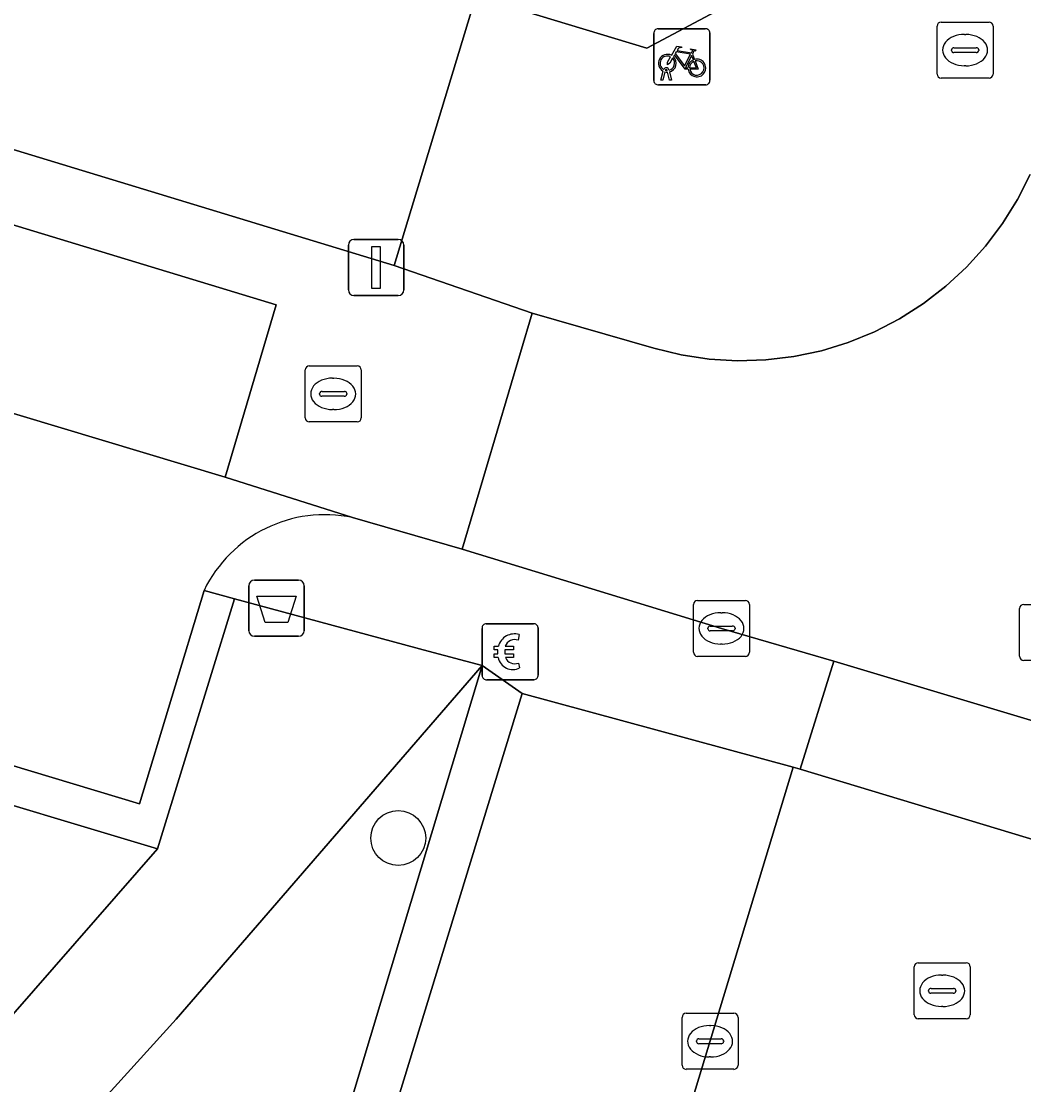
# Model space of a CAD drawing. Extents: x 160304 to 160955, y 383684 to 384161.
# Drawn here: x 160748.29 to 160766.17, y 383756.88 to 383775.84 of the extents above; entities that cross this region are included whole.
import ezdxf

# ---------------------------------------------------------------- set-up
doc = ezdxf.new("R2010")
doc.units = 0
for name, color, linetype in [('IMGEO_Afvalbak', 7, 'Continuous'), ('IMGEO_Betaalautomaat', 7, 'Continuous'), ('IMGEO_Boom', 7, 'Continuous'), ('IMGEO_Brandkraan', 7, 'Continuous'), ('IMGEO_Erf', 7, 'Continuous'), ('IMGEO_Fietsenrek', 7, 'Continuous'), ('IMGEO_Groenvoorziening', 7, 'Continuous'), ('IMGEO_Kolk', 7, 'Continuous'), ('IMGEO_Lichtmast', 7, 'Continuous'), ('IMGEO_Pand', 7, 'Continuous'), ('IMGEO_Parkeervlak_open', 7, 'Continuous'), ('IMGEO_Rijbaan_lokaal_open', 7, 'Continuous'), ('IMGEO_Rioolput', 7, 'Continuous'), ('IMGEO_Voetpad_halfverhard', 7, 'Continuous'), ('IMGEO_Voetpad_open', 7, 'Continuous')]:
    doc.layers.add(name, color=color, linetype=linetype)

msp = doc.modelspace()

# ---------------------------------------------------------------- linework, layer by layer
at = {"layer": 'IMGEO_Afvalbak'}
for p, q in [((160752.346, 383764.973), (160752.346, 383765.773)), ((160752.346, 383765.773), (160752.346, 383764.973)), ((160752.446, 383765.873), (160753.236, 383765.873)), ((160753.236, 383765.873), (160752.446, 383765.873)), ((160753.336, 383765.773), (160753.336, 383764.973)), ((160753.336, 383764.973), (160753.336, 383765.773)), ((160753.236, 383764.873), (160752.446, 383764.873)), ((160752.446, 383764.873), (160753.236, 383764.873))]:
    msp.add_line(p, q, dxfattribs=at)
msp.add_lwpolyline([(160752.489, 383765.587), (160753.193, 383765.587), (160753.044, 383765.117), (160752.638, 383765.117), (160752.489, 383765.587)], dxfattribs=at)
for centre, start, end in [((160752.446, 383765.773), 90, 180), ((160752.446, 383765.773), 90, 180), ((160753.236, 383765.773), 0, 90), ((160753.236, 383765.773), 360, 90), ((160752.446, 383764.973), 180, 270), ((160752.446, 383764.973), 180, 270), ((160753.236, 383764.973), 270, 0), ((160753.236, 383764.973), 270, 0)]:
    msp.add_arc(centre, 0.1, start, end, dxfattribs=at)
at = {"layer": 'IMGEO_Betaalautomaat'}
for p, q in [((160756.506, 383764.173), (160756.506, 383765.014)), ((160756.506, 383765.014), (160756.506, 383764.173)), ((160756.581, 383765.097), (160757.422, 383765.097)), ((160757.422, 383765.097), (160756.581, 383765.097)), ((160757.505, 383765.023), (160757.505, 383764.182)), ((160757.505, 383764.182), (160757.505, 383765.023)), ((160757.168, 383764.902), (160757.151, 383764.802)), ((160756.789, 383764.561), (160756.789, 383764.629)), ((160756.91, 383764.629), (160756.91, 383764.561)), ((160757.155, 383764.396), (160757.177, 383764.309)), ((160757.431, 383764.098), (160756.59, 383764.098)), ((160756.59, 383764.098), (160757.431, 383764.098))]:
    msp.add_line(p, q, dxfattribs=at)
for points in [[(160756.789, 383764.629), (160756.72, 383764.629), (160756.72, 383764.698), (160756.799, 383764.698)], [(160756.794, 383764.492), (160756.72, 383764.492), (160756.72, 383764.561), (160756.789, 383764.561)], [(160756.921, 383764.698), (160757.068, 383764.698), (160757.068, 383764.629), (160756.91, 383764.629)], [(160756.91, 383764.561), (160757.068, 383764.561), (160757.068, 383764.492), (160756.924, 383764.492)]]:
    msp.add_lwpolyline(points, dxfattribs=at)
for centre, radius, start, end in [((160756.584, 383765.02), 0.0779, 92.4484, 184.2845), ((160756.584, 383765.02), 0.0779, 92.4484, 184.2845), ((160757.428, 383765.02), 0.0779, 2.4484, 94.2845), ((160757.428, 383765.02), 0.0779, 2.4484, 94.2845), ((160757.082, 383764.622), 0.293, 73.014, 165.0139), ((160757.088, 383764.635), 0.179, 69.3236, 159.5683), ((160757.055, 383764.547), 0.267, 191.8096, 297.0389), ((160757.088, 383764.562), 0.179, 202.7625, 291.8693), ((160757.428, 383764.176), 0.0779, 272.4484, 4.2845), ((160757.428, 383764.176), 0.0779, 272.4484, 4.2845), ((160756.584, 383764.176), 0.0779, 182.4484, 274.2845), ((160756.584, 383764.176), 0.0779, 182.4484, 274.2845)]:
    msp.add_arc(centre, radius, start, end, dxfattribs=at)
at = {"layer": 'IMGEO_Boom'}
msp.add_circle((160755.012, 383761.276), 0.489, dxfattribs=at)
at = {"layer": 'IMGEO_Brandkraan'}
for p, q in [((160764.62, 383774.898), (160764.62, 383775.75)), ((160764.695, 383775.824), (160765.547, 383775.824)), ((160765.621, 383775.75), (160765.621, 383774.898)), ((160765.108, 383775.604), (160765.133, 383775.604)), ((160764.922, 383775.367), (160765.32, 383775.367)), ((160764.879, 383775.318), (160764.879, 383775.33)), ((160765.317, 383775.281), (160764.919, 383775.281)), ((160765.363, 383775.33), (160765.363, 383775.318)), ((160765.131, 383775.044), (160765.106, 383775.044)), ((160765.547, 383774.824), (160764.695, 383774.824))]:
    msp.add_line(p, q, dxfattribs=at)
for points in [[(160764.62, 383774.898), (160764.62, 383775.75)], [(160764.695, 383775.824), (160765.547, 383775.824)], [(160765.621, 383775.75), (160765.621, 383774.898)], [(160765.547, 383774.824), (160764.695, 383774.824)]]:
    msp.add_lwpolyline(points, dxfattribs=at)
for centre, radius, start, end in [((160764.697, 383775.748), 0.0765, 91.552, 178.448), ((160764.697, 383775.748), 0.0765, 91.552, 178.448), ((160765.545, 383775.748), 0.0765, 1.552, 88.448), ((160765.545, 383775.748), 0.0765, 1.552, 88.448), ((160764.919, 383775.327), 0.0403, 85.8775, 175.7526), ((160765.324, 383775.329), 0.0386, 1.7309, 96.639), ((160764.916, 383775.317), 0.0366, 178.938, 274.7102), ((160765.32, 383775.324), 0.043, 264.8664, 352.4533), ((160764.697, 383774.9), 0.0765, 181.552, 268.448), ((160764.697, 383774.9), 0.0765, 181.552, 268.448), ((160765.545, 383774.9), 0.0765, 271.552, 358.448), ((160765.545, 383774.9), 0.0765, 271.552, 358.448)]:
    msp.add_arc(centre, radius, start, end, dxfattribs=at)
for centre, major_axis, ratio, start_param, end_param in [((160765.107, 383775.324), (-0.387, 0.002), 0.722429, 4.712389, 7.853982), ((160765.132, 383775.324), (-0.39, 0.002), 0.717154, 1.570796, 4.712389)]:
    msp.add_ellipse(centre, major_axis=major_axis, ratio=ratio, start_param=start_param, end_param=end_param, dxfattribs=at)
at = {"layer": 'IMGEO_Erf'}
msp.add_lwpolyline([(160715.206, 383783.583), (160754.942, 383771.483), (160756.398, 383776.288), (160749.136, 383778.505), (160743.919, 383780.098), (160738.701, 383781.692), (160733.483, 383783.285), (160728.266, 383784.878), (160723.048, 383786.471), (160716.717, 383788.404)], close=True, dxfattribs=at)
at = {"layer": 'IMGEO_Fietsenrek'}
for p, q in [((160759.57, 383774.78), (160759.57, 383775.621)), ((160759.57, 383775.621), (160759.57, 383774.78)), ((160759.645, 383775.705), (160760.486, 383775.705)), ((160760.486, 383775.705), (160759.645, 383775.705)), ((160760.57, 383775.63), (160760.57, 383774.789)), ((160760.57, 383774.789), (160760.57, 383775.63)), ((160760.257, 383775.254), (160760.293, 383775.159)), ((160759.697, 383774.789), (160759.736, 383774.949)), ((160759.766, 383774.937), (160759.731, 383774.789)), ((160759.808, 383774.961), (160759.807, 383774.965)), ((160759.849, 383774.789), (160759.815, 383774.931)), ((160759.839, 383774.972), (160759.84, 383774.965)), ((160759.847, 383774.935), (160759.882, 383774.789)), ((160760.495, 383774.705), (160759.654, 383774.705)), ((160759.654, 383774.705), (160760.495, 383774.705)), ((160759.731, 383774.789), (160759.697, 383774.789)), ((160759.882, 383774.789), (160759.849, 383774.789))]:
    msp.add_line(p, q, dxfattribs=at)
for points in [[(160759.883, 383775.231), (160759.978, 383775.395), (160760.064, 383775.381), (160760.066, 383775.372), (160760.01, 383775.361), (160759.983, 383775.316), (160760.239, 383775.275)], [(160759.904, 383775.179), (160759.852, 383775.089), (160759.812, 383775.064), (160759.813, 383775.111), (160759.868, 383775.205)], [(160760.179, 383774.987), (160760.129, 383774.987), (160759.938, 383775.238), (160759.919, 383775.206)], [(160760.226, 383775.25), (160759.969, 383775.291), (160759.952, 383775.262), (160760.119, 383775.042), (160760.226, 383775.25)], [(160760.274, 383775.152), (160760.244, 383775.229), (160760.135, 383775.011), (160760.178, 383775.011)], [(160760.239, 383775.275), (160760.264, 383775.324), (160760.258, 383775.328), (160760.235, 383775.332), (160760.223, 383775.339), (160760.222, 383775.342), (160760.224, 383775.347), (160760.319, 383775.332), (160760.321, 383775.322), (160760.311, 383775.309), (160760.299, 383775.303), (160760.285, 383775.309), (160760.257, 383775.254)], [(160760.208, 383775.011), (160760.328, 383775.01), (160760.284, 383775.124)], [(160760.304, 383775.131), (160760.359, 383774.986), (160760.209, 383774.986)]]:
    msp.add_lwpolyline(points, dxfattribs=at)
for centre, radius, start, end in [((160759.648, 383775.627), 0.0779, 92.4484, 184.2845), ((160759.648, 383775.627), 0.0779, 92.4484, 184.2845), ((160760.492, 383775.627), 0.0779, 2.4484, 94.2845), ((160760.492, 383775.627), 0.0779, 2.4484, 94.2845), ((160759.81, 383775.09), 0.159, 62.6766, 242.1369), ((160759.81, 383775.09), 0.129, 63.3192, 238.903), ((160759.81, 383775.09), 0.129, 283.6043, 43.4302), ((160759.81, 383775.09), 0.159, 283.5766, 46.6042), ((160759.79, 383774.961), 0.0499, 12.8025, 158.6934), ((160760.337, 383775.006), 0.159, 113.3408, 178.3217), ((160760.337, 383775.006), 0.159, 187.0065, 105.7708), ((160760.337, 383775.006), 0.129, 113.923, 177.9556), ((160760.337, 383775.006), 0.129, 188.6715, 104.5883), ((160759.81, 383775.09), 0.159, 253.9967, 271.7867), ((160759.79, 383774.961), 0.0174, 12.8025, 163.4502), ((160759.81, 383775.09), 0.129, 253.415, 269.0204), ((160759.648, 383774.783), 0.0779, 182.4484, 274.2845), ((160759.648, 383774.783), 0.0779, 182.4484, 274.2845), ((160760.492, 383774.783), 0.0779, 272.4484, 4.2845), ((160760.492, 383774.783), 0.0779, 272.4484, 4.2845)]:
    msp.add_arc(centre, radius, start, end, dxfattribs=at)
at = {"layer": 'IMGEO_Groenvoorziening'}
for points in [[(160750.716, 383761.085), (160705.399, 383774.681), (160705.031, 383774.791), (160701.01, 383762.556), (160701.624, 383762.297), (160706.457, 383760.242), (160712.957, 383757.775), (160717.807, 383756.023), (160723.606, 383754.258), (160727.379, 383753.098), (160734.157, 383751.25), (160736.004, 383750.747), (160737.653, 383750.355), (160738.57, 383750.307), (160739.205, 383750.36), (160740.079, 383750.61), (160740.894, 383751.087), (160742.228, 383752.015), (160742.866, 383752.503), (160744.775, 383754.285)], [(160756.506, 383764.35), (160751.053, 383758.047), (160749.718, 383756.578), (160753.796, 383755.349)]]:
    msp.add_lwpolyline(points, close=True, dxfattribs=at)
at = {"layer": 'IMGEO_Kolk'}
for p, q in [((160760.35, 383765.513), (160761.202, 383765.513)), ((160760.275, 383764.587), (160760.275, 383765.439)), ((160761.276, 383765.439), (160761.276, 383764.587)), ((160760.763, 383765.293), (160760.788, 383765.293)), ((160760.534, 383765.007), (160760.534, 383765.019)), ((160760.972, 383764.97), (160760.574, 383764.97)), ((160760.577, 383765.056), (160760.975, 383765.056)), ((160761.018, 383765.019), (160761.018, 383765.007)), ((160760.786, 383764.733), (160760.761, 383764.733)), ((160761.202, 383764.513), (160760.35, 383764.513)), ((160760.147, 383758.152), (160760.999, 383758.152)), ((160760.072, 383757.226), (160760.072, 383758.078)), ((160760.56, 383757.932), (160760.585, 383757.932)), ((160761.073, 383758.078), (160761.073, 383757.226)), ((160760.331, 383757.646), (160760.331, 383757.658)), ((160760.769, 383757.609), (160760.371, 383757.609)), ((160760.374, 383757.695), (160760.772, 383757.695)), ((160760.815, 383757.658), (160760.815, 383757.646)), ((160760.583, 383757.372), (160760.558, 383757.372)), ((160760.999, 383757.152), (160760.147, 383757.152))]:
    msp.add_line(p, q, dxfattribs=at)
for points in [[(160760.35, 383765.513), (160761.202, 383765.513)], [(160760.275, 383764.587), (160760.275, 383765.439)], [(160761.276, 383765.439), (160761.276, 383764.587)], [(160761.202, 383764.513), (160760.35, 383764.513)], [(160760.147, 383758.152), (160760.999, 383758.152)], [(160760.072, 383757.226), (160760.072, 383758.078)], [(160761.073, 383758.078), (160761.073, 383757.226)], [(160760.999, 383757.152), (160760.147, 383757.152)]]:
    msp.add_lwpolyline(points, dxfattribs=at)
for centre, radius, start, end in [((160760.352, 383765.437), 0.0765, 91.552, 178.448), ((160760.352, 383765.437), 0.0765, 91.552, 178.448), ((160761.2, 383765.437), 0.0765, 1.552, 88.448), ((160761.2, 383765.437), 0.0765, 1.552, 88.448), ((160760.574, 383765.016), 0.0403, 85.8775, 175.7526), ((160760.571, 383765.006), 0.0366, 178.938, 274.7102), ((160760.975, 383765.013), 0.043, 264.8664, 352.4533), ((160760.979, 383765.018), 0.0386, 1.7309, 96.639), ((160760.352, 383764.589), 0.0765, 181.552, 268.448), ((160760.352, 383764.589), 0.0765, 181.552, 268.448), ((160761.2, 383764.589), 0.0765, 271.552, 358.448), ((160761.2, 383764.589), 0.0765, 271.552, 358.448), ((160760.149, 383758.076), 0.0765, 91.552, 178.448), ((160760.149, 383758.076), 0.0765, 91.552, 178.448), ((160760.997, 383758.076), 0.0765, 1.552, 88.448), ((160760.997, 383758.076), 0.0765, 1.552, 88.448), ((160760.371, 383757.655), 0.0403, 85.8775, 175.7526), ((160760.368, 383757.645), 0.0366, 178.938, 274.7102), ((160760.772, 383757.652), 0.043, 264.8664, 352.4533), ((160760.776, 383757.657), 0.0386, 1.7309, 96.639), ((160760.149, 383757.228), 0.0765, 181.552, 268.448), ((160760.149, 383757.228), 0.0765, 181.552, 268.448), ((160760.997, 383757.228), 0.0765, 271.552, 358.448), ((160760.997, 383757.228), 0.0765, 271.552, 358.448)]:
    msp.add_arc(centre, radius, start, end, dxfattribs=at)
for centre, major_axis, ratio, start_param, end_param in [((160760.762, 383765.013), (-0.387, 0.002), 0.722429, 4.712389, 7.853982), ((160760.787, 383765.013), (-0.39, 0.002), 0.717154, 1.570796, 4.712389), ((160760.559, 383757.652), (-0.387, 0.002), 0.722429, 4.712389, 7.853982), ((160760.584, 383757.652), (-0.39, 0.002), 0.717154, 1.570796, 4.712389)]:
    msp.add_ellipse(centre, major_axis=major_axis, ratio=ratio, start_param=start_param, end_param=end_param, dxfattribs=at)
at = {"layer": 'IMGEO_Lichtmast'}
for p, q in [((160754.122, 383771.049), (160754.122, 383771.849)), ((160754.122, 383771.849), (160754.122, 383771.049)), ((160754.222, 383771.949), (160755.012, 383771.949)), ((160755.012, 383771.949), (160754.222, 383771.949)), ((160755.112, 383771.849), (160755.112, 383771.049)), ((160755.112, 383771.049), (160755.112, 383771.849)), ((160755.012, 383770.949), (160754.222, 383770.949)), ((160754.222, 383770.949), (160755.012, 383770.949))]:
    msp.add_line(p, q, dxfattribs=at)
msp.add_lwpolyline([(160754.542, 383771.824), (160754.692, 383771.824), (160754.692, 383771.074), (160754.542, 383771.074), (160754.542, 383771.824)], dxfattribs=at)
for centre, start, end in [((160754.222, 383771.849), 90, 180), ((160754.222, 383771.849), 90, 180), ((160755.012, 383771.849), 0, 90), ((160755.012, 383771.849), 360, 90), ((160754.222, 383771.049), 180, 270), ((160754.222, 383771.049), 180, 270), ((160755.012, 383771.049), 270, 0), ((160755.012, 383771.049), 270, 0)]:
    msp.add_arc(centre, 0.1, start, end, dxfattribs=at)
at = {"layer": 'IMGEO_Pand'}
msp.add_lwpolyline([(160766.161, 383786.756), (160758.769, 383789.013), (160757.279, 383784.135), (160751.401, 383785.93), (160749.136, 383778.505), (160756.398, 383776.288), (160759.444, 383775.358), (160760.572, 383775.958), (160762.161, 383776.804), (160763.308, 383777.414), (160764.245, 383780.484)], close=True, dxfattribs=at)
at = {"layer": 'IMGEO_Parkeervlak_open'}
for points in [[(160754.197, 383766.989), (160751.924, 383767.711), (160729.983, 383774.308), (160707.88, 383781.038)], [(160732.19, 383770.543), (160731.327, 383767.634), (160750.399, 383761.888), (160751.548, 383765.69)], [(160758.251, 383750), (160762.054, 383762.539), (160757.219, 383763.851), (160752.976, 383750), (160749.335, 383738.113), (160753.131, 383737.019)]]:
    msp.add_lwpolyline(points, dxfattribs=at)
msp.add_arc((160753.705, 383764.643), 2.398, 78.1493, 154.0949, dxfattribs=at)
at = {"layer": 'IMGEO_Rijbaan_lokaal_open'}
for points in [[(160707.864, 383781.329), (160707.88, 383781.038), (160729.983, 383774.308), (160751.924, 383767.711), (160752.835, 383770.782), (160712.157, 383783.149), (160711.901, 383784.103), (160711.56, 383785.029), (160711.139, 383785.922), (160710.697, 383786.683), (160707.183, 383791.418)], [(160766.279, 383773.107), (160766.052, 383772.658), (160765.786, 383772.23), (160765.483, 383771.828), (160765.145, 383771.454), (160764.775, 383771.113), (160764.377, 383770.805), (160763.952, 383770.535), (160763.504, 383770.304), (160763.038, 383770.113), (160762.557, 383769.965), (160762.064, 383769.86), (160761.564, 383769.8), (160761.061, 383769.785), (160760.558, 383769.815), (160760.06, 383769.889), (160759.571, 383770.008), (160757.402, 383770.637), (160756.154, 383766.428), (160760.777, 383765.014), (160762.78, 383764.428), (160768.544, 383762.699)], [(160766.648, 383756.603), (160768.001, 383760.742), (160762.182, 383762.504), (160762.054, 383762.539), (160758.251, 383750), (160754.201, 383736.646), (160781.091, 383729.259), (160787.419, 383750)]]:
    msp.add_lwpolyline(points, dxfattribs=at)
msp.add_lwpolyline([(160762.182, 383762.504), (160768.001, 383760.742), (160768.544, 383762.699), (160762.78, 383764.428)], close=True, dxfattribs=at)
at = {"layer": 'IMGEO_Rioolput'}
for p, q in [((160753.426, 383769.695), (160754.278, 383769.695)), ((160753.351, 383768.769), (160753.351, 383769.621)), ((160754.352, 383769.621), (160754.352, 383768.769)), ((160753.839, 383769.475), (160753.864, 383769.475)), ((160753.61, 383769.189), (160753.61, 383769.201)), ((160754.048, 383769.152), (160753.65, 383769.152)), ((160753.653, 383769.238), (160754.051, 383769.238)), ((160754.094, 383769.201), (160754.094, 383769.189)), ((160753.862, 383768.915), (160753.837, 383768.915)), ((160754.278, 383768.695), (160753.426, 383768.695)), ((160766.091, 383764.516), (160766.091, 383765.368)), ((160766.166, 383765.442), (160767.018, 383765.442)), ((160767.018, 383764.442), (160766.166, 383764.442)), ((160764.211, 383758.126), (160764.211, 383758.978)), ((160764.286, 383759.052), (160765.138, 383759.052)), ((160765.212, 383758.978), (160765.212, 383758.126)), ((160764.699, 383758.832), (160764.724, 383758.832)), ((160764.47, 383758.546), (160764.47, 383758.558)), ((160764.908, 383758.509), (160764.51, 383758.509)), ((160764.513, 383758.595), (160764.911, 383758.595)), ((160764.954, 383758.558), (160764.954, 383758.546)), ((160764.722, 383758.272), (160764.697, 383758.272)), ((160765.138, 383758.052), (160764.286, 383758.052))]:
    msp.add_line(p, q, dxfattribs=at)
for points in [[(160753.426, 383769.695), (160754.278, 383769.695)], [(160753.351, 383768.769), (160753.351, 383769.621)], [(160754.352, 383769.621), (160754.352, 383768.769)], [(160754.278, 383768.695), (160753.426, 383768.695)], [(160766.091, 383764.516), (160766.091, 383765.368)], [(160766.166, 383765.442), (160767.018, 383765.442)], [(160767.018, 383764.442), (160766.166, 383764.442)], [(160764.211, 383758.126), (160764.211, 383758.978)], [(160764.286, 383759.052), (160765.138, 383759.052)], [(160765.212, 383758.978), (160765.212, 383758.126)], [(160765.138, 383758.052), (160764.286, 383758.052)]]:
    msp.add_lwpolyline(points, dxfattribs=at)
for centre, radius, start, end in [((160753.428, 383769.619), 0.0765, 91.552, 178.448), ((160753.428, 383769.619), 0.0765, 91.552, 178.448), ((160754.276, 383769.619), 0.0765, 1.552, 88.448), ((160754.276, 383769.619), 0.0765, 1.552, 88.448), ((160753.65, 383769.198), 0.0403, 85.8775, 175.7526), ((160753.647, 383769.188), 0.0366, 178.938, 274.7102), ((160754.051, 383769.195), 0.043, 264.8664, 352.4533), ((160754.055, 383769.2), 0.0386, 1.7309, 96.639), ((160753.428, 383768.771), 0.0765, 181.552, 268.448), ((160753.428, 383768.771), 0.0765, 181.552, 268.448), ((160754.276, 383768.771), 0.0765, 271.552, 358.448), ((160754.276, 383768.771), 0.0765, 271.552, 358.448), ((160766.168, 383765.366), 0.0765, 91.552, 178.448), ((160766.168, 383765.366), 0.0765, 91.552, 178.448), ((160766.168, 383764.518), 0.0765, 181.552, 268.448), ((160766.168, 383764.518), 0.0765, 181.552, 268.448), ((160764.288, 383758.976), 0.0765, 91.552, 178.448), ((160764.288, 383758.976), 0.0765, 91.552, 178.448), ((160765.136, 383758.976), 0.0765, 1.552, 88.448), ((160765.136, 383758.976), 0.0765, 1.552, 88.448), ((160764.51, 383758.555), 0.0403, 85.8775, 175.7526), ((160764.507, 383758.545), 0.0366, 178.938, 274.7102), ((160764.911, 383758.552), 0.043, 264.8664, 352.4533), ((160764.915, 383758.557), 0.0386, 1.7309, 96.639), ((160764.288, 383758.128), 0.0765, 181.552, 268.448), ((160764.288, 383758.128), 0.0765, 181.552, 268.448), ((160765.136, 383758.128), 0.0765, 271.552, 358.448), ((160765.136, 383758.128), 0.0765, 271.552, 358.448)]:
    msp.add_arc(centre, radius, start, end, dxfattribs=at)
for centre, major_axis, ratio, start_param, end_param in [((160753.838, 383769.195), (-0.387, 0.002), 0.722429, 4.712389, 7.853982), ((160753.863, 383769.195), (-0.39, 0.002), 0.717154, 1.570796, 4.712389), ((160764.698, 383758.552), (-0.387, 0.002), 0.722429, 4.712389, 7.853982), ((160764.723, 383758.552), (-0.39, 0.002), 0.717154, 1.570796, 4.712389)]:
    msp.add_ellipse(centre, major_axis=major_axis, ratio=ratio, start_param=start_param, end_param=end_param, dxfattribs=at)
at = {"layer": 'IMGEO_Voetpad_halfverhard'}
msp.add_lwpolyline([(160748.237, 383754.95), (160749.718, 383756.578), (160751.053, 383758.047), (160756.506, 383764.35), (160755.547, 383764.609), (160752.091, 383765.543), (160750.716, 383761.085), (160744.775, 383754.285)], dxfattribs=at)
at = {"layer": 'IMGEO_Voetpad_open'}
for points in [[(160712.157, 383783.149), (160752.835, 383770.782), (160751.924, 383767.711), (160754.197, 383766.989), (160756.154, 383766.428), (160757.402, 383770.637), (160754.942, 383771.483), (160715.206, 383783.583)], [(160707.23, 383780.731), (160705.399, 383774.681), (160750.716, 383761.085), (160752.091, 383765.543), (160751.548, 383765.69), (160750.399, 383761.888), (160731.327, 383767.634), (160732.19, 383770.543)], [(160760.572, 383775.958), (160759.444, 383775.358), (160756.398, 383776.288), (160754.942, 383771.483), (160757.402, 383770.637), (160759.571, 383770.008), (160760.06, 383769.889), (160760.558, 383769.815), (160761.061, 383769.785), (160761.564, 383769.8), (160762.064, 383769.86), (160762.557, 383769.965), (160763.038, 383770.113), (160763.504, 383770.304), (160763.952, 383770.535), (160764.377, 383770.805), (160764.775, 383771.113), (160765.145, 383771.454), (160765.483, 383771.828), (160765.786, 383772.23), (160766.052, 383772.658), (160766.279, 383773.107)], [(160760.777, 383765.014), (160756.154, 383766.428), (160754.197, 383766.989)], [(160751.548, 383765.69), (160752.091, 383765.543), (160755.547, 383764.609), (160756.506, 383764.35), (160757.219, 383763.851), (160762.054, 383762.539), (160762.182, 383762.504), (160762.78, 383764.428), (160760.777, 383765.014)], [(160757.219, 383763.851), (160756.506, 383764.35), (160753.796, 383755.349), (160752.186, 383750), (160748.465, 383737.642), (160752.55, 383736.499)], [(160753.131, 383737.019), (160749.335, 383738.113), (160752.976, 383750), (160757.219, 383763.851)]]:
    msp.add_lwpolyline(points, dxfattribs=at)
msp.add_arc((160753.705, 383764.643), 2.398, 78.1493, 154.0949, dxfattribs=at)

doc.saveas('drawing.dxf')
